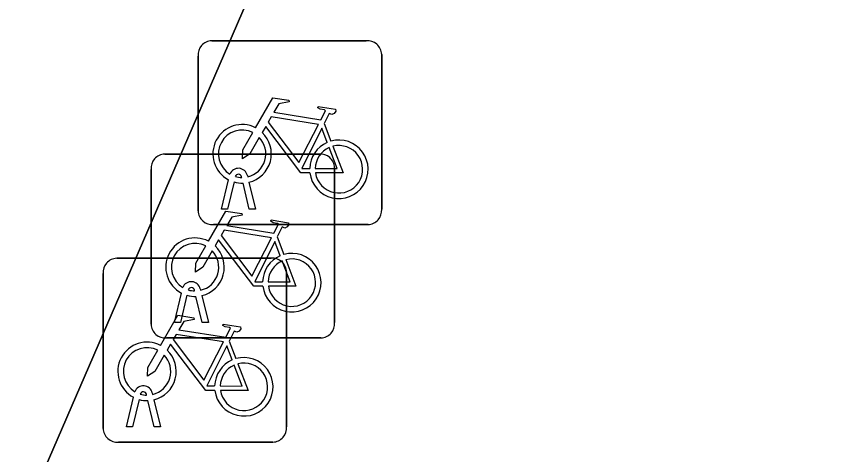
# Model space of a CAD drawing. Extents: x 162803 to 163818, y 381639 to 382475.
# Drawn here: x 163453.849 to 163458.274, y 381969.667 to 381972.049 of the extents above; entities that cross this region are included whole.
import ezdxf

# ---------------------------------------------------------------- set-up
doc = ezdxf.new("R2010")
doc.units = 0
for name, color, linetype in [('IMGEO_Fietsenrek', 7, 'Continuous'), ('IMGEO_Parkeervlak_open', 7, 'Continuous'), ('IMGEO_Rijbaan_lokaal_open', 7, 'Continuous')]:
    doc.layers.add(name, color=color, linetype=linetype)

msp = doc.modelspace()

# ---------------------------------------------------------------- linework, layer by layer
at = {"layer": 'IMGEO_Fietsenrek'}
for p, q in [((163454.9119, 381971.9165), (163455.7528, 381971.9165)), ((163455.7528, 381971.9165), (163454.9119, 381971.9165)), ((163454.8375, 381970.9919), (163454.8375, 381971.8328)), ((163454.8375, 381971.8328), (163454.8375, 381970.9919)), ((163455.8365, 381971.8421), (163455.8365, 381971.0012)), ((163455.8365, 381971.0012), (163455.8365, 381971.8421)), ((163455.5242, 381971.4662), (163455.5605, 381971.371)), ((163454.6559, 381971.3005), (163455.4968, 381971.3005)), ((163455.4968, 381971.3005), (163454.6559, 381971.3005)), ((163454.5815, 381970.3759), (163454.5815, 381971.2168)), ((163454.5815, 381971.2168), (163454.5815, 381970.3759)), ((163455.5805, 381971.2261), (163455.5805, 381970.3852)), ((163455.5805, 381970.3852), (163455.5805, 381971.2261)), ((163454.9645, 381971.0013), (163455.0028, 381971.1613)), ((163455.0749, 381971.1729), (163455.0739, 381971.1772)), ((163455.1056, 381971.1844), (163455.1074, 381971.1765)), ((163455.0332, 381971.1491), (163454.9979, 381971.0013)), ((163455.116, 381971.0013), (163455.0821, 381971.143)), ((163455.1144, 381971.1473), (163455.1494, 381971.0013)), ((163454.9979, 381971.0013), (163454.9645, 381971.0013)), ((163455.1494, 381971.0013), (163455.116, 381971.0013)), ((163455.7621, 381970.9175), (163454.9212, 381970.9175)), ((163454.9212, 381970.9175), (163455.7621, 381970.9175)), ((163455.2682, 381970.8502), (163455.3045, 381970.755)), ((163454.3949, 381970.7345), (163455.2358, 381970.7345)), ((163455.2358, 381970.7345), (163454.3949, 381970.7345)), ((163454.3205, 381969.8099), (163454.3205, 381970.6508)), ((163454.3205, 381970.6508), (163454.3205, 381969.8099)), ((163455.3195, 381970.6601), (163455.3195, 381969.8192)), ((163455.3195, 381969.8192), (163455.3195, 381970.6601)), ((163454.7085, 381970.3853), (163454.7468, 381970.5453)), ((163454.8189, 381970.5569), (163454.8179, 381970.5612)), ((163454.8496, 381970.5684), (163454.8514, 381970.5605)), ((163454.7772, 381970.5331), (163454.7419, 381970.3853)), ((163454.86, 381970.3853), (163454.8261, 381970.527)), ((163454.8584, 381970.5313), (163454.8934, 381970.3853)), ((163454.7419, 381970.3853), (163454.7085, 381970.3853)), ((163454.8934, 381970.3853), (163454.86, 381970.3853)), ((163455.5061, 381970.3015), (163454.6652, 381970.3015)), ((163454.6652, 381970.3015), (163455.5061, 381970.3015)), ((163455.0072, 381970.2842), (163455.0435, 381970.189)), ((163454.4475, 381969.8193), (163454.4858, 381969.9793)), ((163454.5162, 381969.9671), (163454.4809, 381969.8193)), ((163454.5579, 381969.9909), (163454.5569, 381969.9952)), ((163454.599, 381969.8193), (163454.5651, 381969.961)), ((163454.5886, 381970.0024), (163454.5904, 381969.9945)), ((163454.5974, 381969.9653), (163454.6324, 381969.8193)), ((163454.4809, 381969.8193), (163454.4475, 381969.8193)), ((163454.6324, 381969.8193), (163454.599, 381969.8193)), ((163455.2451, 381969.7355), (163454.4042, 381969.7355)), ((163454.4042, 381969.7355), (163455.2451, 381969.7355))]:
    msp.add_line(p, q, dxfattribs=at)
for points in [[(163455.1501, 381971.4432), (163455.2448, 381971.6067), (163455.331, 381971.5929), (163455.3327, 381971.5842), (163455.2766, 381971.5733), (163455.2504, 381971.528), (163455.5056, 381971.4872)], [(163455.5056, 381971.4872), (163455.5306, 381971.536), (163455.5255, 381971.54), (163455.5023, 381971.5437), (163455.4896, 381971.5512), (163455.4886, 381971.5543), (163455.4908, 381971.5589), (163455.5856, 381971.5438), (163455.5879, 381971.5335), (163455.5785, 381971.5211), (163455.5661, 381971.5147), (163455.5516, 381971.5209), (163455.5242, 381971.4662)], [(163455.4927, 381971.462), (163455.2359, 381971.503), (163455.2192, 381971.4742), (163455.3862, 381971.2539), (163455.4927, 381971.462)], [(163455.4458, 381971.1985), (163455.3961, 381971.1986), (163455.2054, 381971.4503), (163455.1864, 381971.4175)], [(163455.5407, 381971.364), (163455.5114, 381971.4408), (163455.402, 381971.2227), (163455.4447, 381971.2226)], [(163455.1708, 381971.3907), (163455.1192, 381971.3015), (163455.0793, 381971.2755), (163455.0805, 381971.323), (163455.135, 381971.4172)], [(163455.4747, 381971.2225), (163455.5946, 381971.2223), (163455.5514, 381971.3359)], [(163455.5712, 381971.3428), (163455.6262, 381971.1982), (163455.4761, 381971.1985)], [(163454.8941, 381970.8272), (163454.9888, 381970.9907), (163455.075, 381970.9769), (163455.0767, 381970.9682), (163455.0206, 381970.9573), (163454.9944, 381970.912), (163455.2496, 381970.8712)], [(163455.2496, 381970.8712), (163455.2746, 381970.92), (163455.2695, 381970.924), (163455.2463, 381970.9277), (163455.2336, 381970.9352), (163455.2326, 381970.9383), (163455.2348, 381970.9429), (163455.3296, 381970.9278), (163455.3319, 381970.9175), (163455.3225, 381970.9051), (163455.3101, 381970.8987), (163455.2956, 381970.9049), (163455.2682, 381970.8502)], [(163455.2367, 381970.846), (163454.9799, 381970.887), (163454.9632, 381970.8582), (163455.1302, 381970.6379), (163455.2367, 381970.846)], [(163454.9148, 381970.7747), (163454.8632, 381970.6855), (163454.8233, 381970.6595), (163454.8245, 381970.707), (163454.879, 381970.8012)], [(163455.1898, 381970.5825), (163455.1401, 381970.5826), (163454.9494, 381970.8343), (163454.9304, 381970.8015)], [(163455.2847, 381970.748), (163455.2554, 381970.8248), (163455.146, 381970.6067), (163455.1887, 381970.6066)], [(163455.2187, 381970.6065), (163455.3386, 381970.6063), (163455.2954, 381970.7199)], [(163455.3152, 381970.7268), (163455.3702, 381970.5822), (163455.2201, 381970.5825)], [(163454.6331, 381970.2612), (163454.7278, 381970.4247), (163454.814, 381970.4109), (163454.8157, 381970.4022), (163454.7596, 381970.3913), (163454.7334, 381970.346), (163454.9886, 381970.3052)], [(163454.9886, 381970.3052), (163455.0136, 381970.354), (163455.0085, 381970.358), (163454.9853, 381970.3617), (163454.9726, 381970.3692), (163454.9716, 381970.3723), (163454.9738, 381970.3769), (163455.0686, 381970.3618), (163455.0709, 381970.3515), (163455.0615, 381970.3391), (163455.0491, 381970.3327), (163455.0346, 381970.3389), (163455.0072, 381970.2842)], [(163454.9757, 381970.28), (163454.7189, 381970.321), (163454.7022, 381970.2922), (163454.8692, 381970.0719), (163454.9757, 381970.28)], [(163454.6538, 381970.2087), (163454.6022, 381970.1195), (163454.5623, 381970.0935), (163454.5635, 381970.141), (163454.618, 381970.2352)], [(163454.9288, 381970.0165), (163454.8791, 381970.0166), (163454.6884, 381970.2683), (163454.6694, 381970.2355)], [(163455.0237, 381970.182), (163454.9944, 381970.2588), (163454.885, 381970.0407), (163454.9277, 381970.0406)], [(163454.9577, 381970.0405), (163455.0776, 381970.0403), (163455.0344, 381970.1539)], [(163455.0542, 381970.1608), (163455.1092, 381970.0162), (163454.9591, 381970.0165)]]:
    msp.add_lwpolyline(points, dxfattribs=at)
for centre, radius, start, end in [((163454.9152, 381971.8386), 0.0779, 92.4484, 184.2845), ((163454.9152, 381971.8386), 0.0779, 92.4484, 184.2845), ((163455.7586, 381971.8388), 0.0779, 2.4484, 94.2845), ((163455.7586, 381971.8388), 0.0779, 2.4484, 94.2845), ((163455.0771, 381971.3019), 0.159, 62.6766, 242.1369), ((163455.0771, 381971.3019), 0.129, 63.3192, 238.903), ((163455.0771, 381971.3019), 0.129, 283.6043, 43.4302), ((163455.0771, 381971.3019), 0.159, 283.5766, 46.6042), ((163455.6037, 381971.2179), 0.159, 187.0065, 105.7708), ((163455.6037, 381971.2179), 0.159, 113.3408, 178.3217), ((163455.6037, 381971.2179), 0.129, 113.923, 177.9556), ((163455.6037, 381971.2179), 0.129, 188.6715, 104.5883), ((163454.6592, 381971.2226), 0.0779, 92.4484, 184.2845), ((163454.6592, 381971.2226), 0.0779, 92.4484, 184.2845), ((163455.5026, 381971.2228), 0.0779, 2.4484, 94.2845), ((163455.5026, 381971.2228), 0.0779, 2.4484, 94.2845), ((163455.0569, 381971.1733), 0.0499, 12.8025, 158.6934), ((163455.0569, 381971.1733), 0.0174, 12.8025, 163.4502), ((163455.0771, 381971.3019), 0.129, 253.415, 269.0204), ((163455.0771, 381971.3019), 0.159, 253.9967, 271.7867), ((163454.9154, 381970.9952), 0.0779, 182.4484, 274.2845), ((163454.9154, 381970.9952), 0.0779, 182.4484, 274.2845), ((163455.7588, 381970.9954), 0.0779, 272.4484, 4.2845), ((163455.7588, 381970.9954), 0.0779, 272.4484, 4.2845), ((163454.8211, 381970.6859), 0.159, 62.6766, 242.1369), ((163454.8211, 381970.6859), 0.129, 63.3192, 238.903), ((163454.8211, 381970.6859), 0.159, 283.5766, 46.6042), ((163454.8211, 381970.6859), 0.129, 283.6043, 43.4302), ((163455.3477, 381970.6019), 0.159, 187.0065, 105.7708), ((163454.3982, 381970.6566), 0.0779, 92.4484, 184.2845), ((163454.3982, 381970.6566), 0.0779, 92.4484, 184.2845), ((163455.3477, 381970.6019), 0.159, 113.3408, 178.3217), ((163455.3477, 381970.6019), 0.129, 113.923, 177.9556), ((163455.3477, 381970.6019), 0.129, 188.6715, 104.5883), ((163455.2416, 381970.6568), 0.0779, 2.4484, 94.2845), ((163455.2416, 381970.6568), 0.0779, 2.4484, 94.2845), ((163454.8009, 381970.5573), 0.0499, 12.8025, 158.6934), ((163454.8009, 381970.5573), 0.0174, 12.8025, 163.4502), ((163454.8211, 381970.6859), 0.129, 253.415, 269.0204), ((163454.8211, 381970.6859), 0.159, 253.9967, 271.7867), ((163454.6594, 381970.3792), 0.0779, 182.4484, 274.2845), ((163454.6594, 381970.3792), 0.0779, 182.4484, 274.2845), ((163455.5028, 381970.3794), 0.0779, 272.4484, 4.2845), ((163455.5028, 381970.3794), 0.0779, 272.4484, 4.2845), ((163454.5601, 381970.1199), 0.159, 62.6766, 242.1369), ((163454.5601, 381970.1199), 0.129, 63.3192, 238.903), ((163454.5601, 381970.1199), 0.159, 283.5766, 46.6042), ((163454.5601, 381970.1199), 0.129, 283.6043, 43.4302), ((163455.0867, 381970.0359), 0.159, 113.3408, 178.3217), ((163455.0867, 381970.0359), 0.159, 187.0065, 105.7708), ((163455.0867, 381970.0359), 0.129, 113.923, 177.9556), ((163455.0867, 381970.0359), 0.129, 188.6715, 104.5883), ((163454.5399, 381969.9913), 0.0499, 12.8025, 158.6934), ((163454.5399, 381969.9913), 0.0174, 12.8025, 163.4502), ((163454.5601, 381970.1199), 0.159, 253.9967, 271.7867), ((163454.5601, 381970.1199), 0.129, 253.415, 269.0204), ((163454.3984, 381969.8132), 0.0779, 182.4484, 274.2845), ((163454.3984, 381969.8132), 0.0779, 182.4484, 274.2845), ((163455.2418, 381969.8134), 0.0779, 272.4484, 4.2845), ((163455.2418, 381969.8134), 0.0779, 272.4484, 4.2845)]:
    msp.add_arc(centre, radius, start, end, dxfattribs=at)
at = {"layer": 'IMGEO_Parkeervlak_open'}
msp.add_lwpolyline([(163457.59, 381977.865), (163448.897, 381957.823), (163453.423, 381955.76), (163462.079, 381975.823)], close=True, dxfattribs=at)
at = {"layer": 'IMGEO_Rijbaan_lokaal_open'}
msp.add_lwpolyline([(163443.899, 381958.161), (163448.25, 381956.306), (163448.897, 381957.823), (163457.59, 381977.865), (163458.188, 381979.241), (163453.913, 381981.1), (163453.784, 381980.802)], dxfattribs=at)

doc.saveas('drawing.dxf')
